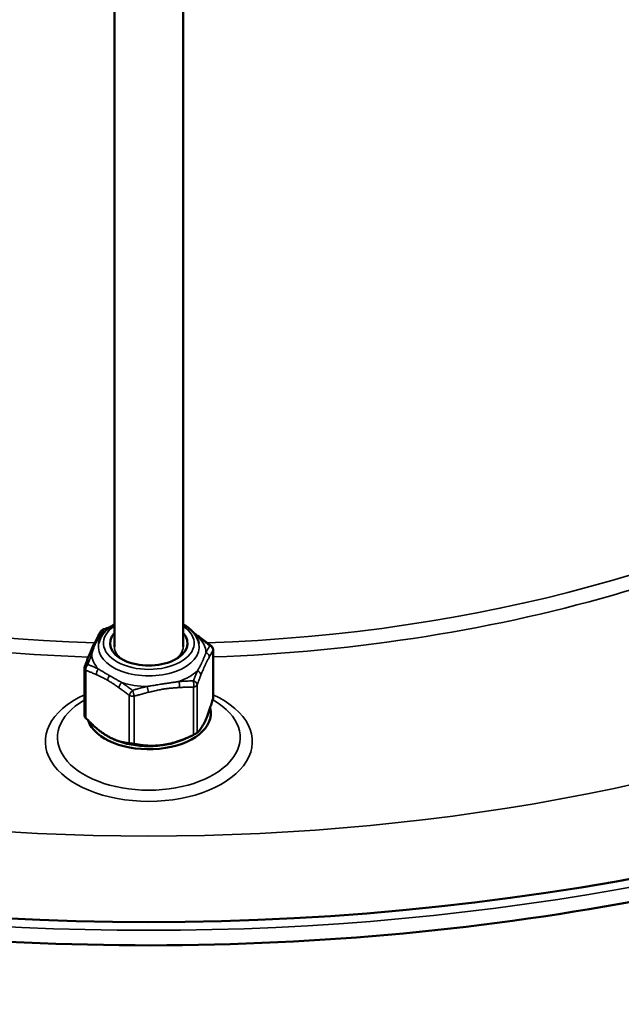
# Model space of a CAD drawing. Header units: millimetres. Extents: x 38 to 2514, y 38 to 1622.
# Tile 270 of 310: x 1680 to 1715, y 1137 to 1195. Entities that reach past the tile are written whole.
import ezdxf

# ---------------------------------------------------------------- set-up
doc = ezdxf.new("R2010")
doc.units = ezdxf.units.MM
doc.header["$LTSCALE"] = 7.692308
doc.layers.add('Visible (ISO)', color=7, linetype='Continuous', lineweight=50)
doc.layers.add('Visible Narrow (ISO)', color=7, linetype='Continuous', lineweight=35)

msp = doc.modelspace()

# ---------------------------------------------------------------- linework, layer by layer
at = {"layer": 'Visible (ISO)'}
for p, q in [((1685.8331, 1196.3695), (1685.8331, 1158.1983)), ((1689.8331, 1196.3695), (1689.8331, 1158.1983)), ((1691.5739, 1158.008), (1691.5739, 1155.2537)), ((1684.0922, 1156.9434), (1684.0922, 1154.1891)), ((1684.0922, 1155.0995), (1684.0804, 1155.0927)), ((1691.5429, 1155.1175), (1691.5858, 1155.0927)), ((1689.8011, 1152.7941), (1690.0086, 1152.8833)), ((1685.865, 1152.7941), (1685.7898, 1152.8264))]:
    msp.add_line(p, q, dxfattribs=at)
for centre, start, end in [((1685.3142, 1158.93), 107.03754, 147.80654), ((1691.2739, 1158.008), 0, 51.88084), ((1684.3922, 1156.9434), 159.8212, 180)]:
    msp.add_arc(centre, 0.3, start, end, dxfattribs=at)
for centre, major_axis, start_param, end_param in [((1687.8331, 1195.239), (-91.8592, 0), 5.595822, 10.1121413), ((1687.8331, 1158.4024), (2.25, 0), 2.6657104, 6.7590676), ((1687.8331, 1154.3199), (-3.6, 0), 0.1919287, 3.2923744), ((1687.8331, 1154.3199), (3.2952, 0), 4.0723211, 5.3524569)]:
    msp.add_ellipse(centre, major_axis=major_axis, ratio=0.5773503, start_param=start_param, end_param=end_param, dxfattribs=at)
for points, knots in [([(1773.1901, 1214.8401), (1776.914, 1209.5289), (1779.1787, 1203.8359), (1780.4772, 1192.3937), (1779.5639, 1186.658), (1774.7288, 1175.6387), (1770.7852, 1170.3606), (1760.2344, 1160.7461), (1753.5894, 1156.4232), (1738.2961, 1149.212), (1729.6457, 1146.3277), (1711.2303, 1142.289), (1701.4695, 1141.1338), (1681.819, 1140.6626), (1671.9327, 1141.3457), (1653.0228, 1144.4833), (1644.0027, 1146.9374), (1627.732, 1153.3819), (1620.4856, 1157.3722), (1608.5131, 1166.5075), (1603.7861, 1171.652), (1597.3995, 1182.5541), (1595.7133, 1188.3072), (1595.5556, 1199.7543), (1597.0347, 1205.4359), (1600.7142, 1212.1765), (1601.5504, 1213.5199), (1602.4761, 1214.8401)], [5.1131424, 5.1131424, 5.1131424, 5.1131424, 5.4323596, 5.4323596, 5.7459006, 5.7459006, 6.0625261, 6.0625261, 6.3837343, 6.3837343, 6.7055575, 6.7055575, 7.0270743, 7.0270743, 7.3484228, 7.3484228, 7.6698721, 7.6698721, 7.9916287, 7.9916287, 8.3132367, 8.3132367, 8.6314282, 8.6314282, 8.9446756, 8.9446756, 9.0240245, 9.0240245, 9.0240245, 9.0240245]), ([(1685.8331, 1159.5009), (1685.8233, 1159.4954), (1685.8137, 1159.4898), (1685.5709, 1159.3475), (1685.3709, 1159.1844), (1685.0735, 1158.8206), (1684.9708, 1158.6214), (1684.9224, 1158.3986), (1684.92, 1158.3869), (1684.9178, 1158.3751)], [3.13514003, 3.13514003, 3.13514003, 3.13514003, 3.14905482, 3.14905482, 3.48603706, 3.48603706, 3.80230708, 3.80230708, 3.81988051, 3.81988051, 3.81988051, 3.81988051]), ([(1690.7483, 1158.3751), (1690.7142, 1158.558), (1690.6373, 1158.7333), (1690.4032, 1159.0718), (1690.2375, 1159.2314), (1689.9753, 1159.4156), (1689.9057, 1159.4595), (1689.8331, 1159.5009)], [0.89250847, 0.89250847, 0.89250847, 0.89250847, 1.16523337, 1.16523337, 1.47342461, 1.47342461, 1.57724895, 1.57724895, 1.57724895, 1.57724895]), ([(1691.5739, 1155.2537), (1691.5739, 1155.241), (1691.5725, 1155.2275), (1691.5682, 1155.2054), (1691.5661, 1155.1971), (1691.5637, 1155.1888)], [-0.148499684, -0.148499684, -0.148499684, -0.148499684, -0.1434685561, -0.1434685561, -0.1405779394, -0.1405779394, -0.1405779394, -0.1405779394]), ([(1684.1801, 1154.0466), (1684.1735, 1154.0535), (1684.1671, 1154.0604), (1684.1476, 1154.0826), (1684.1356, 1154.0976), (1684.1158, 1154.1258), (1684.108, 1154.1391), (1684.0969, 1154.1629), (1684.0935, 1154.1738), (1684.0923, 1154.1852), (1684.0922, 1154.1872), (1684.0922, 1154.1891)], [-0.172004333, -0.172004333, -0.172004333, -0.172004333, -0.169113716, -0.169113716, -0.162702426, -0.162702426, -0.156291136, -0.156291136, -0.149879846, -0.149879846, -0.148499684, -0.148499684, -0.148499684, -0.148499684]), ([(1690.6417, 1153.2022), (1690.6393, 1153.2001), (1690.6365, 1153.1979), (1690.6258, 1153.1898), (1690.6162, 1153.1832), (1690.5929, 1153.1684), (1690.5792, 1153.1601), (1690.549, 1153.1427), (1690.532, 1153.1332), (1690.4957, 1153.1137), (1690.4763, 1153.1035), (1690.4476, 1153.0888), (1690.4386, 1153.0843), (1690.4296, 1153.0798)], [-0.172004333, -0.172004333, -0.172004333, -0.172004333, -0.169113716, -0.169113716, -0.162702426, -0.162702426, -0.156291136, -0.156291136, -0.149879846, -0.149879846, -0.143468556, -0.143468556, -0.140577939, -0.140577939, -0.140577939, -0.140577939]), ([(1686.9887, 1152.5475), (1686.9797, 1152.5492), (1686.9705, 1152.5509), (1686.9403, 1152.5565), (1686.9187, 1152.5603), (1686.8756, 1152.5676), (1686.8541, 1152.5711), (1686.8128, 1152.5775), (1686.7925, 1152.5805), (1686.7541, 1152.5858), (1686.7361, 1152.5881), (1686.7125, 1152.5908), (1686.7056, 1152.5916), (1686.699, 1152.5923)], [-0.172004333, -0.172004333, -0.172004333, -0.172004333, -0.169113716, -0.169113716, -0.162702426, -0.162702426, -0.156291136, -0.156291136, -0.149879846, -0.149879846, -0.143468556, -0.143468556, -0.140577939, -0.140577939, -0.140577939, -0.140577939])]:
    msp.add_open_spline(points, degree=3, knots=knots, dxfattribs=at)
for points in [[(1685.2263, 1159.2168), (1685.3326, 1159.2494), (1685.4391, 1159.281), (1685.5459, 1159.3113)], [(1684.3351, 1157.6321), (1684.4959, 1158.0309), (1684.6693, 1158.4038), (1684.8298, 1158.6974)], [(1684.8298, 1158.6974), (1684.9069, 1158.8383), (1684.9839, 1158.9684), (1685.0603, 1159.0898)], [(1690.4908, 1158.943), (1690.6084, 1158.8654), (1690.7252, 1158.7838), (1690.8412, 1158.703)], [(1690.8412, 1158.703), (1691.0486, 1158.5586), (1691.2546, 1158.4045), (1691.4591, 1158.244)], [(1684.1106, 1157.0469), (1684.1849, 1157.2489), (1684.2597, 1157.445), (1684.3351, 1157.6321)]]:
    msp.add_open_spline(points, degree=3, dxfattribs=at)
for points, weights in [([(1690.6417, 1153.2022), (1691.1027, 1153.5985), (1691.5637, 1155.1888)], [1.72096950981, 1.94467067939, 1.72096950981]), ([(1684.1801, 1154.0466), (1685.4395, 1152.7224), (1686.699, 1152.5923)], [1.7209164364, 1.9446107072, 1.7209164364]), ([(1686.9887, 1152.5475), (1688.7092, 1152.2166), (1690.4296, 1153.0798)], [1.72093340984, 1.94462988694, 1.72093340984])]:
    msp.add_rational_spline(points, weights, degree=2, dxfattribs=at)
at = {"layer": 'Visible Narrow (ISO)'}
for p, q in [((1691.5637, 1157.9632), (1691.5637, 1155.1888)), ((1684.1801, 1156.8209), (1684.1801, 1154.0466)), ((1685.5623, 1156.5123), (1685.5479, 1156.5207)), ((1690.4296, 1155.8541), (1690.4296, 1153.0798)), ((1690.6417, 1155.9766), (1690.6417, 1153.2022)), ((1686.699, 1155.3667), (1686.699, 1152.5923)), ((1686.9887, 1155.3218), (1686.9887, 1152.5475))]:
    msp.add_line(p, q, dxfattribs=at)
for centre, major_axis, ratio, start_param, end_param in [((1687.8331, 1194.8908), (-92.0855, 0), 0.5773503, 5.8985406, 9.8094227), ((1687.8331, 1192.5241), (78.5, 0), 0.5773503, 2.7009051, 6.7238728), ((1687.8331, 1192.5241), (-60.6, 0), 0.5773503, 6.1423494, 7.7959846), ((1687.8331, 1192.5241), (60.6, 0), 0.5773503, 4.7741588, 6.4240212), ((1687.8331, 1193.014), (-60, 0), 0.5773503, 0, 1.5182541), ((1687.8331, 1193.014), (60, 0), 0.5773503, 4.7688638, 6.2831853), ((1687.8331, 1158.4024), (-2.6354, 0), 0.5773503, 5.5740061, 10.1339572), ((1685.3142, 1158.93), (-0.2539, 0.1598), 0.8782802, 5.4671704, 6.2831855), ((1685.3142, 1158.93), (-0.0879, 0.2868), 0.1059857, 5.9253315, 6.2831853), ((1685.093, 1158.5535), (-0.2632, 0.1439), 0.8438187, 5.4467179, 6.2831854), ((1687.8331, 1157.8062), (3.3225, 0), 0.5773503, 2.4845325, 2.5879926), ((1690.6697, 1158.4568), (0.1715, 0.2462), 0.514978, 0, 0.5022595), ((1687.8331, 1157.8062), (3.3225, 0), 0.5773503, 0.0300013, 0.4935975), ((1687.8331, 1158.1941), (2.932, 0), 0.5773503, 3.0344823, 6.3902956), ((1687.8331, 1158.1983), (-2, 0), 0.5773503, 0, 0.7247023), ((1687.8331, 1158.1983), (2, 0), 0.5773503, 5.558483, 6.2831853), ((1691.2739, 1158.008), (0.1852, 0.236), 0.466252, 0, 0.5627549), ((1691.2739, 1158.008), (-0.2539, 0.1598), 0.8782802, 3.5993829, 4.873188), ((1691.2739, 1158.008), (0.3, 0), 0.5773503, 6.0213859, 6.2831853), ((1684.6134, 1157.5199), (-0.2782, 0.1122), 0.7251846, 5.3539002, 6.2831853), ((1687.8331, 1157.8062), (-3.3225, 0), 0.5773503, 0.0300013, 0.4935975), ((1691.0528, 1157.6315), (-0.2632, 0.1439), 0.8438187, 3.5463559, 4.7875865), ((1684.3922, 1156.9434), (-0.3, 0), 0.5773503, 0, 0.7853982), ((1684.3922, 1156.9434), (-0.2816, 0.1035), 0.6742518, 5.2995903, 6.2831853), ((1684.3922, 1156.9434), (0.1041, 0.2814), 0.6702804, 0.9763322, 2.2501374), ((1684.9964, 1156.6946), (0.1249, 0.2727), 0.6336121, 1.0579255, 2.2991562), ((1685.6517, 1156.367), (0.15, 0.2598), 0.5773503, 1.2965859, 2.3561945), ((1687.8331, 1157.8062), (-3.3225, 0), 0.5773503, 2.1243964, 2.5879926), ((1690.5731, 1156.5979), (0.2782, -0.1122), 0.7251846, 0.3119456, 1.5531762), ((1686.3069, 1155.938), (0.1715, 0.2462), 0.514978, 1.1613909, 2.4026215), ((1687.8331, 1157.8062), (-3.3225, 0), 0.5773503, 1.0771988, 1.540795), ((1687.7365, 1155.7168), (-0.0706, 0.2916), 0.1508895, 4.065246, 5.3064766), ((1689.5266, 1155.9937), (-0.0202, 0.2993), 0.2695236, 4.1012284, 5.342459), ((1690.352, 1156.0214), (0.2816, -0.1035), 0.6742518, 0.2902102, 1.5640153), ((1690.352, 1156.0214), (-0.0009, 0.3), 0.3100141, 4.1198854, 5.3936906), ((1690.352, 1156.0214), (0.3, 0), 0.5773503, 4.9741884, 6.021386), ((1687.8331, 1152.687), (-6.0142, 0), 0.5773503, 5.3836896, 10.3242737), ((1686.9111, 1155.4891), (0.1852, 0.236), 0.466252, 1.1567373, 2.4305425), ((1686.9111, 1155.4891), (-0.3, 0), 0.5773503, 0.7853982, 1.8325958), ((1686.9111, 1155.4891), (-0.0879, 0.2868), 0.1059857, 4.0575441, 5.3313492), ((1687.8331, 1152.9261), (-5.3071, 0), 0.5773503, 5.4977871, 10.2101761)]:
    msp.add_ellipse(centre, major_axis=major_axis, ratio=ratio, start_param=start_param, end_param=end_param, dxfattribs=at)
for points, knots in [([(1685.0068, 1158.8148), (1685.0243, 1158.8458), (1685.0419, 1158.8766), (1685.0596, 1158.9068), (1685.0668, 1158.9192), (1685.074, 1158.9315), (1685.0812, 1158.9436), (1685.0942, 1158.9654), (1685.107, 1158.9869), (1685.1202, 1159.0084), (1685.1323, 1159.0284), (1685.1447, 1159.0484), (1685.1575, 1159.069), (1685.1761, 1159.0988), (1685.1956, 1159.1297), (1685.2159, 1159.1611), (1685.2247, 1159.1746), (1685.2335, 1159.1882), (1685.2425, 1159.2019)], [0, 0, 0, 0, 0.23660454, 0.23660454, 0.23660454, 0.33333333, 0.33333333, 0.33333333, 0.50646934, 0.50646934, 0.50646934, 0.66666667, 0.66666667, 0.66666667, 0.89995691, 0.89995691, 0.89995691, 0.99999998, 0.99999998, 0.99999998, 0.99999998]), ([(1685.2425, 1159.2019), (1685.2978, 1159.2191), (1685.3508, 1159.2353), (1685.4016, 1159.2506), (1685.4385, 1159.2617), (1685.4743, 1159.2723), (1685.509, 1159.2824)], [0, 0, 0, 0, 0.14285714, 0.14285714, 0.14285714, 0.24643745, 0.24643745, 0.24643745, 0.24643745]), ([(1684.512, 1157.7487), (1684.5229, 1157.7907), (1684.5339, 1157.8311), (1684.545, 1157.8698), (1684.5543, 1157.9021), (1684.5637, 1157.9332), (1684.5732, 1157.9632), (1684.575, 1157.9691), (1684.5769, 1157.975), (1684.5788, 1157.9808), (1684.5884, 1158.0105), (1684.598, 1158.039), (1684.6075, 1158.0662), (1684.6092, 1158.0712), (1684.611, 1158.0761), (1684.6127, 1158.081), (1684.624, 1158.1125), (1684.6351, 1158.142), (1684.6459, 1158.1696), (1684.6552, 1158.1934), (1684.6644, 1158.2157), (1684.6733, 1158.2369), (1684.6747, 1158.2403), (1684.6762, 1158.2437), (1684.6776, 1158.247), (1684.686, 1158.2667), (1684.6942, 1158.2853), (1684.7023, 1158.3031), (1684.7041, 1158.3071), (1684.706, 1158.3111), (1684.7078, 1158.315), (1684.7161, 1158.3332), (1684.7243, 1158.3505), (1684.7325, 1158.3672), (1684.7339, 1158.3702), (1684.7354, 1158.3733), (1684.7369, 1158.3763), (1684.7452, 1158.3932), (1684.7535, 1158.4096), (1684.7619, 1158.4257), (1684.7632, 1158.4282), (1684.7645, 1158.4307), (1684.7658, 1158.4332), (1684.7755, 1158.4518), (1684.7854, 1158.4701), (1684.7954, 1158.4882), (1684.8055, 1158.5064), (1684.8157, 1158.5243), (1684.8262, 1158.5421), (1684.8366, 1158.5599), (1684.8472, 1158.5775), (1684.8579, 1158.5948), (1684.8669, 1158.6095), (1684.8761, 1158.6241), (1684.8855, 1158.6387), (1684.8871, 1158.6413), (1684.8888, 1158.6439), (1684.8905, 1158.6465), (1684.9006, 1158.6621), (1684.9109, 1158.6778), (1684.9217, 1158.6938), (1684.9229, 1158.6956), (1684.9241, 1158.6974), (1684.9253, 1158.6991), (1684.9356, 1158.7143), (1684.9462, 1158.7298), (1684.9575, 1158.7459), (1684.9595, 1158.7488), (1684.9616, 1158.7518), (1684.9637, 1158.7547), (1684.9772, 1158.7739), (1684.9916, 1158.794), (1685.0068, 1158.8148)], [0, 0, 0, 0, 0.06666667, 0.06666667, 0.06666667, 0.12231434, 0.12231434, 0.12231434, 0.13333333, 0.13333333, 0.13333333, 0.18962536, 0.18962536, 0.18962536, 0.2, 0.2, 0.2, 0.26666667, 0.26666667, 0.26666667, 0.32406936, 0.32406936, 0.32406936, 0.33333333, 0.33333333, 0.33333333, 0.38770297, 0.38770297, 0.38770297, 0.4, 0.4, 0.4, 0.45646382, 0.45646382, 0.45646382, 0.46666667, 0.46666667, 0.46666667, 0.52437204, 0.52437204, 0.52437204, 0.53333333, 0.53333333, 0.53333333, 0.6, 0.6, 0.6, 0.66666667, 0.66666667, 0.66666667, 0.73333333, 0.73333333, 0.73333333, 0.78993551, 0.78993551, 0.78993551, 0.8, 0.8, 0.8, 0.86006323, 0.86006323, 0.86006323, 0.86666667, 0.86666667, 0.86666667, 0.9231002, 0.9231002, 0.9231002, 0.93333333, 0.93333333, 0.93333333, 0.99999999, 0.99999999, 0.99999999, 0.99999999]), ([(1690.5277, 1158.8918), (1690.5325, 1158.8883), (1690.5373, 1158.8848), (1690.5738, 1158.8581), (1690.6061, 1158.8338), (1690.6713, 1158.784), (1690.7042, 1158.7585), (1690.7446, 1158.7266), (1690.7518, 1158.7209), (1690.759, 1158.7151)], [0.64378735, 0.64378735, 0.64378735, 0.64378735, 0.66666667, 0.66666667, 0.81796605, 0.81796605, 0.96756742, 0.96756742, 0.99999999, 0.99999999, 0.99999999, 0.99999999]), ([(1690.759, 1158.7151), (1690.7998, 1158.6864), (1690.839, 1158.6584), (1690.8764, 1158.6313), (1690.9138, 1158.6042), (1690.9495, 1158.578), (1690.9835, 1158.5528), (1691.0176, 1158.5276), (1691.0499, 1158.5033), (1691.0807, 1158.48), (1691.1114, 1158.4568), (1691.1405, 1158.4346), (1691.168, 1158.4134), (1691.1955, 1158.3923), (1691.2213, 1158.3722), (1691.2456, 1158.3533), (1691.2698, 1158.3344), (1691.2925, 1158.3166), (1691.3135, 1158.3), (1691.3346, 1158.2834), (1691.354, 1158.2679), (1691.3719, 1158.2537)], [0, 0, 0, 0, 0.1428571, 0.1428571, 0.1428571, 0.2857143, 0.2857143, 0.2857143, 0.4285714, 0.4285714, 0.4285714, 0.5714286, 0.5714286, 0.5714286, 0.7142857, 0.7142857, 0.7142857, 0.8571429, 0.8571429, 0.8571429, 1, 1, 1, 1]), ([(1691.3719, 1158.2537), (1691.3578, 1158.23), (1691.3442, 1158.2069), (1691.3312, 1158.1845), (1691.3182, 1158.1621), (1691.3057, 1158.1403), (1691.2937, 1158.1192), (1691.2817, 1158.0982), (1691.2703, 1158.0779), (1691.2594, 1158.0583), (1691.2485, 1158.0387), (1691.2381, 1158.0199), (1691.2282, 1158.0019), (1691.2184, 1157.984), (1691.2091, 1157.9668), (1691.2003, 1157.9505), (1691.1915, 1157.9342), (1691.1833, 1157.9188), (1691.1756, 1157.9044), (1691.1679, 1157.8899), (1691.1607, 1157.8764), (1691.1541, 1157.8638)], [0, 0, 0, 0, 0.14285714, 0.14285714, 0.14285714, 0.28571429, 0.28571429, 0.28571429, 0.42857143, 0.42857143, 0.42857143, 0.57142857, 0.57142857, 0.57142857, 0.71428571, 0.71428571, 0.71428571, 0.85714286, 0.85714286, 0.85714286, 1, 1, 1, 1]), ([(1684.2943, 1157.1588), (1684.3084, 1157.1989), (1684.3219, 1157.2371), (1684.335, 1157.2736), (1684.348, 1157.31), (1684.3605, 1157.3447), (1684.3724, 1157.3776), (1684.3844, 1157.4106), (1684.3959, 1157.4418), (1684.4068, 1157.4714), (1684.4177, 1157.5009), (1684.4281, 1157.5288), (1684.4379, 1157.5551), (1684.4478, 1157.5814), (1684.4571, 1157.606), (1684.4659, 1157.6291), (1684.4746, 1157.6521), (1684.4829, 1157.6736), (1684.4906, 1157.6935), (1684.4983, 1157.7134), (1684.5054, 1157.7318), (1684.512, 1157.7487)], [0, 0, 0, 0, 0.14285714, 0.14285714, 0.14285714, 0.28571429, 0.28571429, 0.28571429, 0.42857143, 0.42857143, 0.42857143, 0.57142857, 0.57142857, 0.57142857, 0.71428571, 0.71428571, 0.71428571, 0.85714286, 0.85714286, 0.85714286, 1, 1, 1, 1]), ([(1691.1541, 1157.8638), (1691.1461, 1157.8381), (1691.1379, 1157.8132), (1691.1297, 1157.7889), (1691.1269, 1157.7806), (1691.124, 1157.7722), (1691.1212, 1157.764), (1691.1119, 1157.7372), (1691.1024, 1157.7111), (1691.093, 1157.6858), (1691.0911, 1157.6808), (1691.0892, 1157.6758), (1691.0874, 1157.6708), (1691.0778, 1157.6455), (1691.0682, 1157.6208), (1691.0587, 1157.597), (1691.0569, 1157.5926), (1691.0552, 1157.5883), (1691.0534, 1157.5839), (1691.0422, 1157.5561), (1691.0311, 1157.5295), (1691.0202, 1157.5041), (1691.0109, 1157.4822), (1691.0018, 1157.4613), (1690.9928, 1157.4412), (1690.9914, 1157.4379), (1690.99, 1157.4347), (1690.9885, 1157.4315), (1690.9801, 1157.4126), (1690.9719, 1157.3945), (1690.9639, 1157.3769), (1690.962, 1157.3729), (1690.9602, 1157.369), (1690.9584, 1157.3651), (1690.9501, 1157.347), (1690.9418, 1157.3295), (1690.9337, 1157.3123), (1690.9322, 1157.3092), (1690.9307, 1157.3061), (1690.9293, 1157.303), (1690.9209, 1157.2856), (1690.9126, 1157.2684), (1690.9043, 1157.2512), (1690.903, 1157.2486), (1690.9016, 1157.2459), (1690.9003, 1157.2432), (1690.8906, 1157.2234), (1690.8808, 1157.2036), (1690.8707, 1157.1836), (1690.8607, 1157.1637), (1690.8504, 1157.1436), (1690.84, 1157.1235), (1690.8296, 1157.1033), (1690.819, 1157.0831), (1690.8083, 1157.063), (1690.7992, 1157.0459), (1690.7901, 1157.0288), (1690.7807, 1157.0115), (1690.779, 1157.0084), (1690.7773, 1157.0053), (1690.7756, 1157.0022), (1690.7656, 1156.9837), (1690.7552, 1156.9649), (1690.7444, 1156.9456), (1690.7432, 1156.9434), (1690.742, 1156.9413), (1690.7408, 1156.9391), (1690.7306, 1156.9208), (1690.7199, 1156.9019), (1690.7087, 1156.8823), (1690.7066, 1156.8787), (1690.7046, 1156.8751), (1690.7025, 1156.8715), (1690.689, 1156.848), (1690.6746, 1156.8233), (1690.6594, 1156.7977)], [0, 0, 0, 0, 0.04954673, 0.04954673, 0.04954673, 0.06666667, 0.06666667, 0.06666667, 0.12231434, 0.12231434, 0.12231434, 0.13333333, 0.13333333, 0.13333333, 0.18962536, 0.18962536, 0.18962536, 0.2, 0.2, 0.2, 0.26666667, 0.26666667, 0.26666667, 0.32406936, 0.32406936, 0.32406936, 0.33333333, 0.33333333, 0.33333333, 0.38770297, 0.38770297, 0.38770297, 0.4, 0.4, 0.4, 0.45646382, 0.45646382, 0.45646382, 0.46666667, 0.46666667, 0.46666667, 0.52437204, 0.52437204, 0.52437204, 0.53333333, 0.53333333, 0.53333333, 0.6, 0.6, 0.6, 0.66666667, 0.66666667, 0.66666667, 0.73333333, 0.73333333, 0.73333333, 0.78993551, 0.78993551, 0.78993551, 0.8, 0.8, 0.8, 0.86006323, 0.86006323, 0.86006323, 0.86666667, 0.86666667, 0.86666667, 0.9231002, 0.9231002, 0.9231002, 0.93333333, 0.93333333, 0.93333333, 1, 1, 1, 1]), ([(1691.5637, 1157.9632), (1691.5493, 1157.9403), (1691.5354, 1157.9179), (1691.5221, 1157.8962), (1691.5088, 1157.8746), (1691.496, 1157.8535), (1691.4838, 1157.8332), (1691.4716, 1157.8129), (1691.46, 1157.7932), (1691.4489, 1157.7743), (1691.4378, 1157.7554), (1691.4273, 1157.7373), (1691.4173, 1157.7199), (1691.4073, 1157.7026), (1691.3979, 1157.686), (1691.389, 1157.6703), (1691.3802, 1157.6546), (1691.3719, 1157.6398), (1691.3641, 1157.6258), (1691.3564, 1157.6118), (1691.3492, 1157.5988), (1691.3426, 1157.5867)], [0, 0, 0, 0, 0.14285714, 0.14285714, 0.14285714, 0.28571429, 0.28571429, 0.28571429, 0.42857143, 0.42857143, 0.42857143, 0.57142857, 0.57142857, 0.57142857, 0.71428571, 0.71428571, 0.71428571, 0.85714286, 0.85714286, 0.85714286, 1, 1, 1, 1]), ([(1684.9071, 1156.8974), (1684.8663, 1156.9166), (1684.8272, 1156.9346), (1684.7898, 1156.9515), (1684.7524, 1156.9685), (1684.7167, 1156.9843), (1684.6826, 1156.9992), (1684.6486, 1157.0141), (1684.6162, 1157.028), (1684.5855, 1157.041), (1684.5548, 1157.054), (1684.5257, 1157.0662), (1684.4982, 1157.0775), (1684.4707, 1157.0888), (1684.4448, 1157.0993), (1684.4206, 1157.1091), (1684.3963, 1157.1188), (1684.3737, 1157.1278), (1684.3526, 1157.1361), (1684.3316, 1157.1444), (1684.3121, 1157.1519), (1684.2943, 1157.1588)], [0, 0, 0, 0, 0.1428571, 0.1428571, 0.1428571, 0.2857143, 0.2857143, 0.2857143, 0.4285714, 0.4285714, 0.4285714, 0.5714286, 0.5714286, 0.5714286, 0.7142857, 0.7142857, 0.7142857, 0.8571429, 0.8571429, 0.8571429, 1, 1, 1, 1]), ([(1685.5479, 1156.5207), (1685.5143, 1156.5401), (1685.4811, 1156.5592), (1685.415, 1156.5974), (1685.3821, 1156.6165), (1685.3434, 1156.6389), (1685.3369, 1156.6427), (1685.3057, 1156.6607), (1685.2815, 1156.6748), (1685.2334, 1156.7028), (1685.2097, 1156.7166), (1685.1653, 1156.7425), (1685.1449, 1156.7546), (1685.0924, 1156.7855), (1685.0601, 1156.8047), (1684.9949, 1156.8438), (1684.962, 1156.8637), (1684.9216, 1156.8885), (1684.9144, 1156.8929), (1684.9071, 1156.8974)], [0, 0, 0, 0, 0.14984039, 0.14984039, 0.30246459, 0.30246459, 0.33333333, 0.33333333, 0.45112567, 0.45112567, 0.56756243, 0.56756243, 0.66666667, 0.66666667, 0.81796605, 0.81796605, 0.96756742, 0.96756742, 0.99999999, 0.99999999, 0.99999999, 0.99999999]), ([(1684.7843, 1156.5721), (1684.7443, 1156.5904), (1684.7059, 1156.6076), (1684.6691, 1156.6238), (1684.6324, 1156.6399), (1684.5972, 1156.655), (1684.5637, 1156.6692), (1684.5302, 1156.6833), (1684.4983, 1156.6966), (1684.468, 1156.709), (1684.4377, 1156.7214), (1684.409, 1156.7329), (1684.3818, 1156.7437), (1684.3547, 1156.7544), (1684.3291, 1156.7644), (1684.3051, 1156.7737), (1684.2811, 1156.7829), (1684.2587, 1156.7915), (1684.2379, 1156.7993), (1684.217, 1156.8072), (1684.1978, 1156.8144), (1684.1801, 1156.8209)], [0, 0, 0, 0, 0.1428571, 0.1428571, 0.1428571, 0.2857143, 0.2857143, 0.2857143, 0.4285714, 0.4285714, 0.4285714, 0.5714286, 0.5714286, 0.5714286, 0.7142857, 0.7142857, 0.7142857, 0.8571429, 0.8571429, 0.8571429, 1, 1, 1, 1]), ([(1685.4395, 1156.2445), (1685.4023, 1156.266), (1685.365, 1156.2869), (1685.2943, 1156.3254), (1685.2609, 1156.3431), (1685.1991, 1156.3751), (1685.1706, 1156.3895), (1685.1083, 1156.4206), (1685.0743, 1156.4371), (1685.0321, 1156.4572), (1685.0249, 1156.4606), (1684.9862, 1156.4789), (1684.9536, 1156.4941), (1684.8842, 1156.5263), (1684.8472, 1156.5433), (1684.8011, 1156.5644), (1684.7927, 1156.5682), (1684.7843, 1156.5721)], [0, 0, 0, 0, 0.175048, 0.175048, 0.33333333, 0.33333333, 0.47146982, 0.47146982, 0.6339831, 0.6339831, 0.66666667, 0.66666667, 0.81058818, 0.81058818, 0.96567164, 0.96567164, 0.99999999, 0.99999999, 0.99999999, 0.99999999]), ([(1686.2589, 1156.117), (1686.2163, 1156.1401), (1686.1745, 1156.1632), (1686.1152, 1156.1962), (1686.0969, 1156.2065), (1686.0467, 1156.2346), (1686.0154, 1156.2523), (1685.9594, 1156.2841), (1685.9347, 1156.2982), (1685.879, 1156.33), (1685.848, 1156.3478), (1685.79, 1156.3811), (1685.7632, 1156.3965), (1685.6954, 1156.4355), (1685.6538, 1156.4596), (1685.595, 1156.4935), (1685.5787, 1156.5029), (1685.5623, 1156.5123)], [0.00000014, 0.00000014, 0.00000014, 0.00000014, 0.1716995, 0.1716995, 0.25, 0.25, 0.38899375, 0.38899375, 0.5, 0.5, 0.63616839, 0.63616839, 0.75, 0.75, 0.91793949, 0.91793949, 0.98139882, 0.98139882, 0.98139882, 0.98139882]), ([(1690.6594, 1156.7977), (1690.6348, 1156.7389), (1690.6098, 1156.6783), (1690.5849, 1156.6173), (1690.56, 1156.5562), (1690.5353, 1156.4947), (1690.5087, 1156.4277), (1690.4821, 1156.3607), (1690.4536, 1156.288), (1690.4237, 1156.2106)], [0, 0, 0, 0, 0.33333333, 0.33333333, 0.33333333, 0.66666667, 0.66666667, 0.66666667, 0.99999998, 0.99999998, 0.99999998, 0.99999998]), ([(1690.8629, 1156.5531), (1690.8478, 1156.5155), (1690.8324, 1156.477), (1690.809, 1156.4176), (1690.8009, 1156.3971), (1690.7809, 1156.3457), (1690.7689, 1156.3147), (1690.7452, 1156.2531), (1690.7335, 1156.2224), (1690.7056, 1156.1485), (1690.689, 1156.1042), (1690.662, 1156.0315), (1690.6519, 1156.0043), (1690.6417, 1155.9766)], [0, 0, 0, 0, 0.21859711, 0.21859711, 0.33333333, 0.33333333, 0.5048926, 0.5048926, 0.66666667, 0.66666667, 0.878277, 0.878277, 0.99999998, 0.99999998, 0.99999998, 0.99999998]), ([(1686.0948, 1155.8155), (1686.0387, 1155.8545), (1685.9838, 1155.8928), (1685.9313, 1155.929), (1685.8992, 1155.9511), (1685.8681, 1155.9724), (1685.8369, 1155.9935), (1685.817, 1156.007), (1685.7971, 1156.0204), (1685.777, 1156.0337), (1685.7255, 1156.0681), (1685.6726, 1156.1025), (1685.6166, 1156.1377), (1685.5605, 1156.1729), (1685.5013, 1156.2088), (1685.4395, 1156.2445)], [0.00000015, 0.00000015, 0.00000015, 0.00000015, 0.25, 0.25, 0.25, 0.40249967, 0.40249967, 0.40249967, 0.5, 0.5, 0.5, 0.75, 0.75, 0.75, 0.99999998, 0.99999998, 0.99999998, 0.99999998]), ([(1686.699, 1155.3667), (1686.6587, 1155.3983), (1686.6201, 1155.4283), (1686.5831, 1155.4567), (1686.5461, 1155.4852), (1686.5108, 1155.5121), (1686.4771, 1155.5376), (1686.4434, 1155.563), (1686.4114, 1155.587), (1686.381, 1155.6095), (1686.3505, 1155.6321), (1686.3218, 1155.6532), (1686.2946, 1155.673), (1686.2675, 1155.6928), (1686.242, 1155.7112), (1686.2181, 1155.7283), (1686.1943, 1155.7454), (1686.1721, 1155.7612), (1686.1515, 1155.7757), (1686.1309, 1155.7902), (1686.112, 1155.8035), (1686.0948, 1155.8155)], [0, 0, 0, 0, 0.14285714, 0.14285714, 0.14285714, 0.28571429, 0.28571429, 0.28571429, 0.42857143, 0.42857143, 0.42857143, 0.57142857, 0.57142857, 0.57142857, 0.71428571, 0.71428571, 0.71428571, 0.85714286, 0.85714286, 0.85714286, 1, 1, 1, 1]), ([(1686.8849, 1155.6631), (1686.8432, 1155.695), (1686.8033, 1155.7252), (1686.765, 1155.7539), (1686.7268, 1155.7826), (1686.6902, 1155.8097), (1686.6553, 1155.8354), (1686.6204, 1155.8611), (1686.5872, 1155.8854), (1686.5557, 1155.9082), (1686.5242, 1155.931), (1686.4943, 1155.9524), (1686.4662, 1155.9724), (1686.438, 1155.9924), (1686.4116, 1156.0111), (1686.3868, 1156.0284), (1686.3621, 1156.0458), (1686.3391, 1156.0618), (1686.3177, 1156.0765), (1686.2964, 1156.0913), (1686.2768, 1156.1047), (1686.2589, 1156.117)], [0, 0, 0, 0, 0.1428571, 0.1428571, 0.1428571, 0.2857143, 0.2857143, 0.2857143, 0.4285714, 0.4285714, 0.4285714, 0.5714286, 0.5714286, 0.5714286, 0.7142857, 0.7142857, 0.7142857, 0.8571429, 0.8571429, 0.8571429, 1, 1, 1, 1]), ([(1687.7334, 1155.8888), (1687.67, 1155.874), (1687.606, 1155.8585), (1687.5421, 1155.8426), (1687.5161, 1155.8361), (1687.4902, 1155.8296), (1687.4643, 1155.823), (1687.4177, 1155.8111), (1687.3712, 1155.799), (1687.3239, 1155.7864), (1687.2802, 1155.7748), (1687.2359, 1155.7628), (1687.19, 1155.7502), (1687.1229, 1155.7318), (1687.0527, 1155.712), (1686.9796, 1155.6908), (1686.9485, 1155.6818), (1686.9169, 1155.6726), (1686.8849, 1155.6631)], [0, 0, 0, 0, 0.23713594, 0.23713594, 0.23713594, 0.33333333, 0.33333333, 0.33333333, 0.50677606, 0.50677606, 0.50677606, 0.66666667, 0.66666667, 0.66666667, 0.90039892, 0.90039892, 0.90039892, 0.99999998, 0.99999998, 0.99999998, 0.99999998]), ([(1689.5799, 1156.1745), (1689.546, 1156.1691), (1689.5126, 1156.1639), (1689.4801, 1156.1589), (1689.4533, 1156.1548), (1689.427, 1156.1508), (1689.4007, 1156.1469), (1689.3953, 1156.146), (1689.3898, 1156.1452), (1689.3843, 1156.1444), (1689.3527, 1156.1396), (1689.321, 1156.1349), (1689.2893, 1156.1302), (1689.2576, 1156.1255), (1689.2259, 1156.1209), (1689.194, 1156.1162), (1689.1621, 1156.1115), (1689.1301, 1156.1068), (1689.0979, 1156.1021), (1689.0658, 1156.0974), (1689.0337, 1156.0926), (1689.0014, 1156.0879), (1688.9711, 1156.0834), (1688.9408, 1156.0789), (1688.9099, 1156.0743), (1688.88, 1156.0698), (1688.8497, 1156.0653), (1688.8185, 1156.0605), (1688.8134, 1156.0598), (1688.8084, 1156.059), (1688.8033, 1156.0582), (1688.775, 1156.054), (1688.7459, 1156.0495), (1688.7155, 1156.0449), (1688.7086, 1156.0438), (1688.7017, 1156.0427), (1688.6946, 1156.0417), (1688.6638, 1156.0369), (1688.6317, 1156.0319), (1688.5979, 1156.0266), (1688.59, 1156.0254), (1688.5821, 1156.0242), (1688.574, 1156.0229), (1688.5313, 1156.0162), (1688.486, 1156.009), (1688.438, 1156.0013), (1688.39, 1155.9937), (1688.3392, 1155.9855), (1688.2858, 1155.9768), (1688.2394, 1155.9693), (1688.1909, 1155.9614), (1688.1405, 1155.9532), (1688.1331, 1155.952), (1688.1256, 1155.9508), (1688.118, 1155.9496), (1688.0722, 1155.9422), (1688.0247, 1155.9345), (1687.9755, 1155.9266), (1687.9619, 1155.9244), (1687.9481, 1155.9222), (1687.9342, 1155.92), (1687.8889, 1155.9128), (1687.8422, 1155.9055), (1687.794, 1155.8981), (1687.7741, 1155.895), (1687.7539, 1155.8919), (1687.7334, 1155.8888)], [0, 0, 0, 0, 0.06666667, 0.06666667, 0.06666667, 0.12180666, 0.12180666, 0.12180666, 0.13333333, 0.13333333, 0.13333333, 0.2, 0.2, 0.2, 0.26666667, 0.26666667, 0.26666667, 0.33333333, 0.33333333, 0.33333333, 0.4, 0.4, 0.4, 0.46276817, 0.46276817, 0.46276817, 0.52354494, 0.52354494, 0.52354494, 0.53333333, 0.53333333, 0.53333333, 0.58768376, 0.58768376, 0.58768376, 0.6, 0.6, 0.6, 0.65406285, 0.65406285, 0.65406285, 0.66666667, 0.66666667, 0.66666667, 0.73333333, 0.73333333, 0.73333333, 0.8, 0.8, 0.8, 0.8580812, 0.8580812, 0.8580812, 0.86666667, 0.86666667, 0.86666667, 0.91885861, 0.91885861, 0.91885861, 0.93333333, 0.93333333, 0.93333333, 0.98048823, 0.98048823, 0.98048823, 1, 1, 1, 1]), ([(1689.6043, 1155.8264), (1689.5695, 1155.8241), (1689.5354, 1155.8218), (1689.5025, 1155.8196), (1689.4695, 1155.8173), (1689.4376, 1155.8151), (1689.4058, 1155.8128), (1689.374, 1155.8106), (1689.3424, 1155.8082), (1689.3109, 1155.8058), (1689.2794, 1155.8034), (1689.248, 1155.8008), (1689.2166, 1155.7982), (1689.1852, 1155.7955), (1689.1537, 1155.7927), (1689.1223, 1155.7897), (1689.0909, 1155.7867), (1689.0596, 1155.7835), (1689.0283, 1155.7802), (1688.9971, 1155.7768), (1688.9659, 1155.7733), (1688.9342, 1155.7695), (1688.9026, 1155.7657), (1688.8704, 1155.7617), (1688.8372, 1155.7572), (1688.8039, 1155.7527), (1688.7695, 1155.7478), (1688.7332, 1155.7423), (1688.6969, 1155.7369), (1688.6587, 1155.7308), (1688.6181, 1155.7239), (1688.5775, 1155.7171), (1688.5344, 1155.7094), (1688.4888, 1155.7008), (1688.4431, 1155.6921), (1688.3948, 1155.6826), (1688.3441, 1155.672), (1688.2975, 1155.6623), (1688.2488, 1155.6517), (1688.1979, 1155.6403), (1688.1934, 1155.6393), (1688.1888, 1155.6382), (1688.1842, 1155.6372), (1688.1392, 1155.627), (1688.0925, 1155.6162), (1688.0438, 1155.6047), (1688.0321, 1155.6019), (1688.0202, 1155.5991), (1688.0082, 1155.5963), (1687.9653, 1155.5861), (1687.9209, 1155.5753), (1687.875, 1155.5643), (1687.855, 1155.5594), (1687.8347, 1155.5545), (1687.8141, 1155.5495)], [0, 0, 0, 0, 0.06666667, 0.06666667, 0.06666667, 0.13333333, 0.13333333, 0.13333333, 0.2, 0.2, 0.2, 0.26666667, 0.26666667, 0.26666667, 0.33333333, 0.33333333, 0.33333333, 0.4, 0.4, 0.4, 0.46666667, 0.46666667, 0.46666667, 0.53333333, 0.53333333, 0.53333333, 0.6, 0.6, 0.6, 0.66666667, 0.66666667, 0.66666667, 0.73333333, 0.73333333, 0.73333333, 0.8, 0.8, 0.8, 0.8612073, 0.8612073, 0.8612073, 0.86666667, 0.86666667, 0.86666667, 0.92036738, 0.92036738, 0.92036738, 0.93333333, 0.93333333, 0.93333333, 0.9797313, 0.9797313, 0.9797313, 1, 1, 1, 1]), ([(1690.4237, 1156.2106), (1690.3684, 1156.2099), (1690.3154, 1156.2089), (1690.2645, 1156.2077), (1690.2136, 1156.2065), (1690.1649, 1156.2051), (1690.1182, 1156.2035), (1690.0716, 1156.2019), (1690.0271, 1156.2002), (1689.9847, 1156.1983), (1689.9424, 1156.1965), (1689.9022, 1156.1946), (1689.8641, 1156.1926), (1689.8261, 1156.1906), (1689.7901, 1156.1885), (1689.7564, 1156.1865), (1689.7226, 1156.1844), (1689.691, 1156.1824), (1689.6616, 1156.1803), (1689.6322, 1156.1783), (1689.605, 1156.1764), (1689.5799, 1156.1745)], [0, 0, 0, 0, 0.1428571, 0.1428571, 0.1428571, 0.2857143, 0.2857143, 0.2857143, 0.4285714, 0.4285714, 0.4285714, 0.5714286, 0.5714286, 0.5714286, 0.7142857, 0.7142857, 0.7142857, 0.8571429, 0.8571429, 0.8571429, 1, 1, 1, 1]), ([(1690.4296, 1155.8541), (1690.3754, 1155.854), (1690.3233, 1155.8535), (1690.2734, 1155.8528), (1690.2235, 1155.8522), (1690.1757, 1155.8512), (1690.13, 1155.8501), (1690.0844, 1155.849), (1690.0408, 1155.8478), (1689.9994, 1155.8464), (1689.958, 1155.8449), (1689.9187, 1155.8434), (1689.8815, 1155.8418), (1689.8443, 1155.8402), (1689.8093, 1155.8385), (1689.7763, 1155.8367), (1689.7434, 1155.835), (1689.7126, 1155.8333), (1689.6839, 1155.8315), (1689.6552, 1155.8298), (1689.6287, 1155.8281), (1689.6043, 1155.8264)], [0, 0, 0, 0, 0.14285714, 0.14285714, 0.14285714, 0.28571429, 0.28571429, 0.28571429, 0.42857143, 0.42857143, 0.42857143, 0.57142857, 0.57142857, 0.57142857, 0.71428571, 0.71428571, 0.71428571, 0.85714286, 0.85714286, 0.85714286, 1, 1, 1, 1]), ([(1687.8141, 1155.5495), (1687.7575, 1155.5358), (1687.7002, 1155.5215), (1687.6129, 1155.4991), (1687.5829, 1155.4912), (1687.508, 1155.4715), (1687.4633, 1155.4594), (1687.3749, 1155.435), (1687.3313, 1155.4228), (1687.2269, 1155.393), (1687.1649, 1155.3749), (1687.0641, 1155.3448), (1687.0267, 1155.3335), (1686.9887, 1155.3218)], [0, 0, 0, 0, 0.21888274, 0.21888274, 0.33333333, 0.33333333, 0.50516949, 0.50516949, 0.66666667, 0.66666667, 0.8785221, 0.8785221, 0.99999998, 0.99999998, 0.99999998, 0.99999998])]:
    msp.add_open_spline(points, degree=3, knots=knots, dxfattribs=at)
msp.add_open_spline([(1691.3426, 1157.5867), (1691.3254, 1157.5552), (1691.2923, 1157.4948), (1691.247, 1157.4105), (1691.2055, 1157.3313), (1691.1684, 1157.2578), (1691.1354, 1157.1901), (1691.1059, 1157.1276), (1691.0787, 1157.0684), (1691.0529, 1157.0106), (1691.0273, 1156.952), (1691.0015, 1156.8918), (1690.9758, 1156.8305), (1690.9503, 1156.7687), (1690.9237, 1156.7036), (1690.8951, 1156.633), (1690.8739, 1156.5805), (1690.8629, 1156.5531)], degree=3, dxfattribs=at)

doc.saveas('drawing.dxf')
